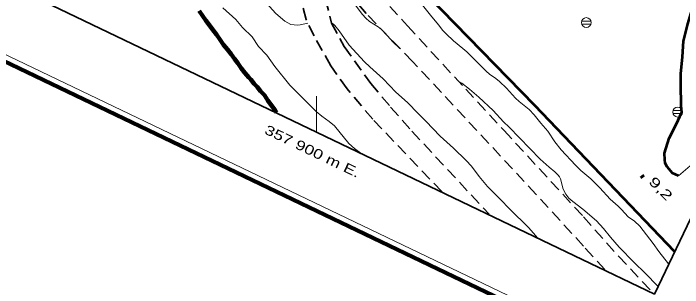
# Model space of a CAD drawing. Extents: x 356765 to 358572, y 5103174 to 5104650.
# Drawn here: x 357853 to 357956.9, y 5103301.8 to 5103344.3 of the extents above; entities that cross this region are included whole.
import ezdxf
from ezdxf.enums import TextEntityAlignment as Align

# ---------------------------------------------------------------- set-up
doc = ezdxf.new("R2010")
doc.units = 0
doc.header["$LTSCALE"] = 0.6
doc.linetypes.add('MEDIUM_DASHED', pattern=[4.5, 3, -1.5])
for name, color, linetype, lineweight in [('2', 7, 'Continuous', 13), ('21', 7, 'Continuous', 53), ('3', 7, 'Continuous', 140), ('36', 7, 'Continuous', 13), ('4', 7, 'Continuous', 90), ('52', 7, 'Continuous', 13), ('60', 7, 'Continuous', 13), ('61', 7, 'Continuous', 13)]:
    doc.layers.add(name, color=color, linetype=linetype, lineweight=lineweight)

msp = doc.modelspace()

# ---------------------------------------------------------------- linework, layer by layer
at = {"layer": '2'}
for points in [[(357898.68, 5103342.74), (357897.51, 5103342.48), (357897.04, 5103342.45), (357896.53, 5103342.48), (357896.04, 5103342.57), (357895.58, 5103342.79), (357895.12, 5103343.09), (357893.72, 5103344.28), (357891.24, 5103347.05), (357889, 5103349.86), (357887.79, 5103351.55), (357886.54, 5103353.47), (357885.71, 5103354.44), (357883.18, 5103357.59), (357882.02, 5103359.18), (357881.49, 5103359.8), (357880.67, 5103360.51), (357879.41, 5103361.25), (357878.76, 5103361.73), (357878.19, 5103362.26), (357877.15, 5103363.44), (357876.26, 5103364.29), (357874.83, 5103365.57), (357873.44, 5103366.7)], [(357913, 5103338.81), (357912.97, 5103338.84), (357911.85, 5103339.84), (357910.63, 5103341.26), (357910.12, 5103341.76), (357909.58, 5103342.2), (357908.27, 5103343.04), (357907.69, 5103343.53), (357907.18, 5103344.08), (357905.85, 5103345.8), (357905.06, 5103346.45), (357904.47, 5103346.84), (357903.55, 5103347.57), (357903.05, 5103348.15), (357901.7, 5103350.19)], [(357954.69, 5103305.45), (357953.15, 5103307.36), (357952.29, 5103308.59), (357950.21, 5103311.28), (357949.38, 5103312.05), (357948.41, 5103312.75), (357947.39, 5103313.88), (357946.85, 5103314.41), (357945.6, 5103315.47), (357944, 5103317.22), (357942.63, 5103318.63), (357941.05, 5103319.94), (357940.23, 5103320.76), (357938.02, 5103323.12), (357937.04, 5103324.36), (357935.91, 5103326.03), (357934.83, 5103327.28), (357933.82, 5103328.54), (357933.03, 5103329.4), (357931.47, 5103330.59), (357930.89, 5103331.15), (357929.53, 5103332.68), (357928.45, 5103333.74), (357927.86, 5103334.2), (357926.9, 5103334.84), (357926.34, 5103335.3), (357923.35, 5103338.29), (357922.76, 5103338.83), (357921.28, 5103340), (357920.17, 5103341.08), (357919.65, 5103341.63), (357918.98, 5103342.5), (357917.7, 5103344.01), (357915.3, 5103347.12)], [(357906.92, 5103322.58), (357905.92, 5103323.32), (357905.05, 5103324.11), (357902.81, 5103326.83), (357902, 5103327.49), (357900.83, 5103328.33), (357899.96, 5103329.08), (357895.88, 5103333.17), (357893.55, 5103336.05), (357892.31, 5103337.78), (357891.03, 5103339.13), (357890.05, 5103340.62), (357888.54, 5103342.09), (357887.49, 5103343.32), (357885.48, 5103345.16)], [(357934.33, 5103309.46), (357934.04, 5103309.86), (357933, 5103311.05), (357929.97, 5103313.95), (357928.57, 5103315.43), (357926.57, 5103317.43), (357925.27, 5103319), (357924.09, 5103320.58), (357923.25, 5103321.48), (357921.27, 5103323.4), (357919.21, 5103325.26), (357917.01, 5103327.59), (357915.81, 5103328.73), (357914.14, 5103330.44), (357912.32, 5103332.08), (357910.38, 5103334.13), (357908.29, 5103335.97), (357907.47, 5103336.79), (357905.11, 5103339.34), (357903.56, 5103341.59), (357902.87, 5103342.41), (357902.64, 5103342.62), (357902.35, 5103342.8)], [(357953.02, 5103301.96), (357951.06, 5103303.99), (357949.31, 5103305.66), (357947.03, 5103308.01), (357945.65, 5103309.59), (357944.58, 5103310.91), (357943.5, 5103312.09), (357941.39, 5103313.9), (357939.79, 5103315.12), (357939.21, 5103315.63), (357938.71, 5103316.26), (357938.29, 5103317.04), (357937.88, 5103318.63), (357937.72, 5103318.96), (357937.52, 5103319.2), (357937.01, 5103319.72), (357936.12, 5103320.44), (357934.73, 5103321.68), (357929.94, 5103326.63), (357929.04, 5103327.48), (357927.47, 5103329.2), (357925.23, 5103331.29), (357923.78, 5103332.53), (357922.59, 5103333.44), (357922.1, 5103333.72)]]:
    msp.add_lwpolyline(points, dxfattribs=at)
at = {"layer": '21'}
for points in [[(357955.61, 5103307.38), (357933.91, 5103330), (357919.47, 5103344.75), (357908.95, 5103355.54), (357900.59, 5103363.91), (357893.31, 5103371.59), (357886.65, 5103379.41), (357881.48, 5103385.7), (357878.57, 5103388.8), (357875.34, 5103393.07), (357870.7, 5103396.91), (357864.54, 5103401.74), (357859.76, 5103405.49), (357853.71, 5103410.59), (357848.09, 5103415.8)], [(357956.24, 5103319.09), (357955.29, 5103319.52), (357954.45, 5103320.49), (357954.16, 5103321.04), (357954.07, 5103321.59), (357954.04, 5103322.59), (357954.77, 5103324.93), (357955.88, 5103327.06), (357956.74, 5103328.94), (357956.63, 5103329.98), (357956.56, 5103333.26), (357956.6, 5103334.91), (357956.84, 5103337.52), (357957, 5103339.98), (357957.68, 5103342.64), (357958.42, 5103345.26), (357959.18, 5103347.18), (357959.61, 5103348.21), (357963.75, 5103354.47), (357966.87, 5103353.92), (357973.05, 5103352.66), (357976.9, 5103351.87)]]:
    msp.add_lwpolyline(points, dxfattribs=at)
at = {"layer": '21', "linetype": 'MEDIUM_DASHED', "lineweight": 35}
for points in [[(357919.5, 5103316.64), (357908.75, 5103327.86), (357904.76, 5103332.59), (357902.22, 5103336.16), (357899.64, 5103340.78), (357898.4, 5103343.33), (357897.52, 5103346.96), (357897.17, 5103350.8), (357896.72, 5103354.55), (357896.73, 5103357.76), (357896.83, 5103360.51), (357896.07, 5103368.68)], [(357910.26, 5103354.2), (357907.78, 5103354.05), (357906.71, 5103352.69), (357906.65, 5103351.2), (357909.56, 5103347.36), (357914.13, 5103342.36), (357923.19, 5103332.53), (357929.1, 5103326.16), (357941.46, 5103312.76), (357946.89, 5103306.65), (357952.2, 5103301.01)], [(357944.79, 5103304.55), (357941.47, 5103308.18), (357934.12, 5103316.22), (357914.92, 5103336.84), (357907.74, 5103344.24), (357906.07, 5103346.23), (357904.53, 5103347.9), (357903.13, 5103349.16), (357902.32, 5103350.26), (357901.64, 5103350.18), (357901.14, 5103349.11), (357901.44, 5103346.47), (357902.36, 5103342.76), (357904.34, 5103339.13), (357908.43, 5103333.42), (357911.53, 5103329.74), (357914.84, 5103326.01), (357926.81, 5103313.14)]]:
    msp.add_lwpolyline(points, dxfattribs=at)
at = {"layer": '3'}
msp.add_line((357950.47, 5103319.12), (357950.75, 5103318.83), dxfattribs=at)
at = {"layer": '36'}
for p, q in [((357942.62, 5103343.09), (357941.17, 5103343.09)), ((357941.17, 5103342.63), (357942.62, 5103342.63)), ((357956.79, 5103329.2), (357955.34, 5103329.2)), ((357955.34, 5103328.74), (357956.79, 5103328.74))]:
    msp.add_line(p, q, dxfattribs=at)
for centre in [(357941.9013, 5103342.8602), (357956.0724, 5103328.9704)]:
    msp.add_circle(centre, 0.7588, dxfattribs=at)
at = {"layer": '4'}
msp.add_lwpolyline([(357881.81, 5103344.67), (357882.35, 5103343.87), (357882.86, 5103343.19), (357883.37, 5103342.51), (357883.92, 5103341.71), (357884.51, 5103340.98), (357885.05, 5103340.18), (357885.59, 5103339.38), (357886.18, 5103338.66), (357886.77, 5103337.94), (357887.28, 5103337.25), (357887.79, 5103336.57), (357888.34, 5103335.77), (357888.92, 5103335.05), (357889.51, 5103334.32), (357889.84, 5103334.04), (357890.36, 5103333.35), (357890.8, 5103332.91), (357891.31, 5103332.23), (357891.94, 5103331.58), (357892.49, 5103330.78), (357893.03, 5103329.98), (357893.54, 5103329.3), (357893.81, 5103328.92)], dxfattribs=at)
at = {"layer": '52'}
msp.add_lwpolyline([(357956.24, 5103319.09), (357958.01, 5103320.65), (357959.84, 5103322.48), (357961.83, 5103320.37)], dxfattribs=at)
at = {"layer": '60', "lineweight": 158}
msp.add_lwpolyline([(356765.24, 5103856.84), (358192.2, 5103173.84), (358571.69, 5103966.7), (357144.73, 5104649.7)], close=True, dxfattribs=at)
at = {"layer": '60'}
msp.add_lwpolyline([(356766.57, 5103857.31), (358191.72, 5103175.17), (358570.35, 5103966.23), (357145.2, 5104648.37)], close=True, dxfattribs=at)
at = {"layer": '60', "lineweight": 35}
msp.add_lwpolyline([(356779.89, 5103862.01), (357952.48, 5103300.77), (358322.47, 5104073.79), (357149.88, 5104635.03)], close=True, dxfattribs=at)
at = {"layer": '61'}
msp.add_line((357900, 5103325.89), (357900, 5103331.43), dxfattribs=at)

# ---------------------------------------------------------------- texts
at = {"layer": '3', "width": 1.5}
msp.add_text('9,2    ', height=1.5, rotation=314.371, dxfattribs=at).set_placement((357951.46, 5103318.08))
at = {"layer": '61', "width": 1.35}
msp.add_text(' 357 900 m E.', height=1.5, rotation=334.42, dxfattribs=at).set_placement((357898.7312, 5103322.3925), align=Align.CENTER)

doc.saveas('drawing.dxf')
